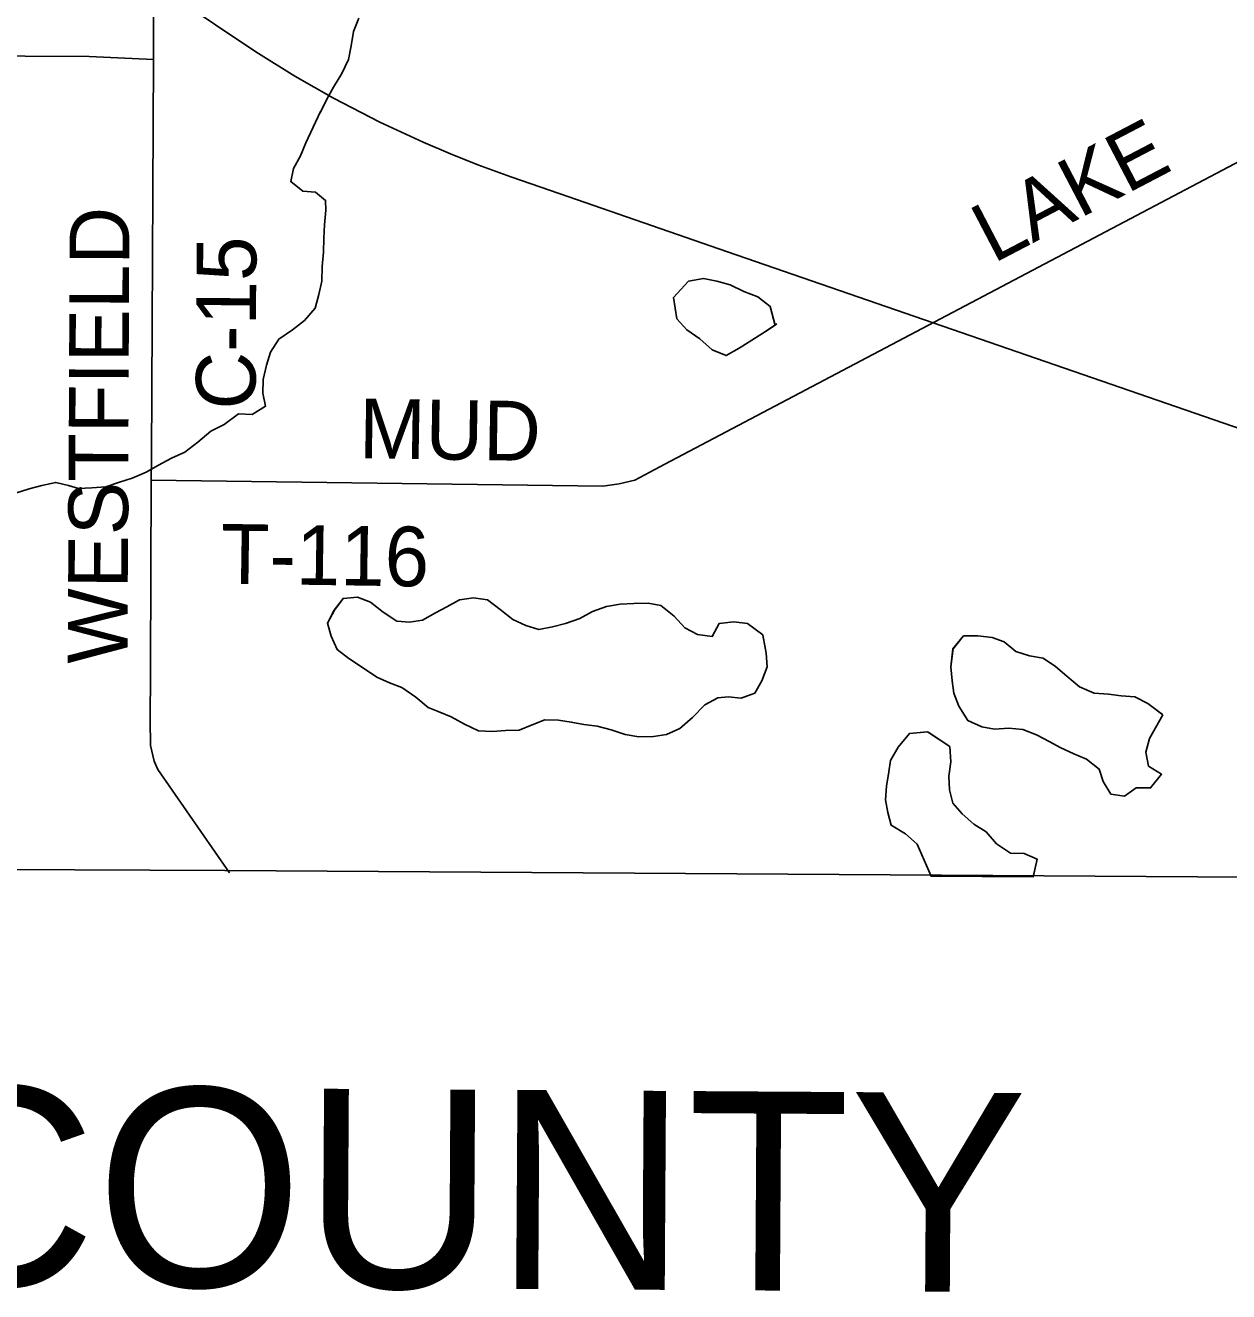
# Model space of a CAD drawing. Extents: x 1985906 to 2277390, y 930619 to 1324581.
# Drawn here: x 2122149 to 2128199, y 1087381 to 1093746 of the extents above; entities that cross this region are included whole.
import ezdxf

# ---------------------------------------------------------------- set-up
doc = ezdxf.new("R2010")
doc.units = 0
for name, color, linetype in [('GM_X_Adjacent_County', 7, 'Continuous'), ('GM_X_Adjacent_County_Text', 7, 'Continuous'), ('GM_X_County', 7, 'Continuous'), ('GM_X_County_Road', 7, 'Continuous'), ('GM_X_County_Road_Text', 7, 'Continuous'), ('GM_X_Minor_Lake', 7, 'Continuous'), ('GM_X_Minor_River', 7, 'Continuous'), ('GM_X_Rail_Line', 7, 'Continuous'), ('GM_X_Township', 7, 'Continuous'), ('GM_X_Township_Road', 7, 'Continuous'), ('GM_X_Township_Road_Text', 7, 'Continuous')]:
    doc.layers.add(name, color=color, linetype=linetype)

msp = doc.modelspace()

# ---------------------------------------------------------------- linework, layer by layer
at = {"layer": 'GM_X_Adjacent_County'}
msp.add_lwpolyline([(2107997.4, 1089590.9), (2112770.4, 1089563.2), (2114136.9, 1089555.3), (2118148.3, 1089525.8), (2120135.8, 1089511.2), (2123152.1, 1089498.8), (2136278, 1089412.3), (2139591.4, 1089396.7), (2141098.4, 1089364.6), (2143683.2, 1089344.1), (2145540.2, 1089350.8), (2150082.5, 1089293.4), (2152684.2, 1089315.7), (2155648.8, 1089279)], dxfattribs=at)
at = {"layer": 'GM_X_County'}
msp.add_lwpolyline([(2107997.4, 1089590.9), (2112770.4, 1089563.2), (2114136.9, 1089555.3), (2118148.3, 1089525.8), (2120135.8, 1089511.2), (2123152.1, 1089498.8), (2136278, 1089412.3), (2139591.4, 1089396.7), (2141098.4, 1089364.6), (2143683.2, 1089344.1), (2145540.2, 1089350.8), (2150082.5, 1089293.4), (2152684.2, 1089315.7), (2155648.8, 1089279)], dxfattribs=at)
at = {"layer": 'GM_X_County_Road'}
for points in [[(2122778.4, 1090492.3), (2122778.5, 1090520.7), (2122782.4, 1091459.7), (2122782.9, 1091580), (2122793.3, 1093574.5), (2122798.5, 1095117), (2122833.3, 1097027)], [(2123175.4, 1089485.6), (2122815.1, 1090006.3), (2122796.8, 1090048.2), (2122778.3, 1090126.3), (2122777.4, 1090254.6), (2122778.4, 1090492.3)]]:
    msp.add_lwpolyline(points, dxfattribs=at)
at = {"layer": 'GM_X_Minor_Lake'}
for points in [[(2125919.3, 1092239.4), (2125894.2, 1092333.6), (2125831.5, 1092380.9), (2125761.1, 1092408.1), (2125692.6, 1092441.3), (2125626.3, 1092460.5), (2125558, 1092473.7), (2125484.1, 1092460.7), (2125407.5, 1092378.3)], [(2125919.9, 1092237), (2125894.2, 1092333.6), (2125831.5, 1092380.9), (2125761.1, 1092408.1), (2125692.6, 1092441.3), (2125626.3, 1092460.5), (2125558, 1092473.7), (2125484.1, 1092460.7), (2125407.5, 1092378.3)], [(2125407.5, 1092378.3), (2125424.5, 1092271.3), (2125475.2, 1092215.8), (2125539.9, 1092170.5), (2125602.6, 1092115.2), (2125673.1, 1092086), (2125738.7, 1092122.9), (2125802.2, 1092163.9), (2125869.7, 1092206.9), (2125919.3, 1092239.4)], [(2125407.5, 1092378.3), (2125424.5, 1092271.3), (2125475.2, 1092215.8), (2125539.9, 1092170.5), (2125602.6, 1092115.2), (2125673.1, 1092086), (2125738.7, 1092122.9), (2125802.2, 1092163.9), (2125869.7, 1092206.9), (2125928, 1092245.1)], [(2125857, 1090682.7), (2125780.2, 1090739.3), (2125712, 1090748.4), (2125638.1, 1090739.5), (2125602.8, 1090674.8), (2125528.6, 1090683.9), (2125464.2, 1090717.2), (2125411.3, 1090776.6), (2125344.6, 1090829.9), (2125280.4, 1090841.1), (2125208.3, 1090840.2), (2125140.3, 1090837.3), (2125070.4, 1090824.4), (2125000.6, 1090799.4), (2124937, 1090764.5), (2124865.2, 1090739.5), (2124799.4, 1090722.6), (2124731.5, 1090709.7), (2124665.2, 1090728.9), (2124600.7, 1090760.1), (2124536, 1090809.4), (2124473.3, 1090858.8), (2124403.1, 1090867.9), (2124331.2, 1090858.9), (2124267.5, 1090824), (2124211.9, 1090793.2), (2124146.3, 1090756.3), (2124080.3, 1090745.4), (2124016.2, 1090750.6), (2123947.6, 1090795.8), (2123884.8, 1090847.2), (2123818.5, 1090872.4), (2123746.5, 1090865.4), (2123696.6, 1090799)], [(2125856.6, 1090683), (2125780.2, 1090739.3), (2125712, 1090748.4), (2125638.1, 1090739.5), (2125602.8, 1090674.8), (2125528.6, 1090683.9), (2125464.2, 1090717.2), (2125411.3, 1090776.6), (2125344.6, 1090829.9), (2125280.4, 1090841.1), (2125208.3, 1090840.2), (2125140.3, 1090837.3), (2125070.4, 1090824.4), (2125000.6, 1090799.4), (2124937, 1090764.5), (2124865.2, 1090739.5), (2124799.4, 1090722.6), (2124731.5, 1090709.7), (2124665.2, 1090728.9), (2124600.7, 1090760.1), (2124536, 1090809.4), (2124473.3, 1090858.8), (2124403.1, 1090867.9), (2124331.2, 1090858.9), (2124267.5, 1090824), (2124211.9, 1090793.2), (2124146.3, 1090756.3), (2124080.3, 1090745.4), (2124016.2, 1090750.6), (2123947.6, 1090795.8), (2123884.8, 1090847.2), (2123818.5, 1090872.4), (2123746.5, 1090865.4), (2123702.8, 1090807.3)], [(2123702.8, 1090807.3), (2123667.9, 1090742), (2123686.8, 1090676.1), (2123717.7, 1090608.3), (2123776.3, 1090562.9), (2123845, 1090517.6), (2123915.6, 1090470.4), (2123980.1, 1090441.1), (2124042.4, 1090417.9), (2124113.1, 1090368.7), (2124173.8, 1090317.3), (2124224.1, 1090297.9), (2124290.6, 1090270.6), (2124357.1, 1090233.4), (2124427.6, 1090200.2), (2124497.7, 1090197.1), (2124563.7, 1090202), (2124631.8, 1090202.8), (2124697.5, 1090229.8), (2124761.3, 1090254.7), (2124829.4, 1090253.6), (2124893.5, 1090244.3), (2124957.8, 1090231.1), (2125023.9, 1090224), (2125094.3, 1090204.8), (2125164.6, 1090181.7), (2125232.8, 1090170.5), (2125306.9, 1090171.5), (2125372.8, 1090182.3), (2125440.5, 1090211.3), (2125503.9, 1090266.3), (2125565.1, 1090331.3), (2125630.8, 1090366.2), (2125682.8, 1090370.9), (2125748.9, 1090363.8), (2125816.7, 1090388.7), (2125851.9, 1090451.3), (2125879.1, 1090521.9), (2125874.2, 1090590.1), (2125856.6, 1090683)], [(2123699.2, 1090800.6), (2123667.9, 1090742), (2123686.8, 1090676.1), (2123717.7, 1090608.3), (2123776.3, 1090562.9), (2123845, 1090517.6), (2123915.6, 1090470.4), (2123980.1, 1090441.1), (2124042.4, 1090417.9), (2124113.1, 1090368.7), (2124173.8, 1090317.3), (2124224.1, 1090297.9), (2124290.6, 1090270.6), (2124357.1, 1090233.4), (2124427.6, 1090200.2), (2124497.7, 1090197.1), (2124563.7, 1090202), (2124631.8, 1090202.8), (2124697.5, 1090229.8), (2124761.3, 1090254.7), (2124829.4, 1090253.6), (2124893.5, 1090244.3), (2124957.8, 1090231.1), (2125023.9, 1090224), (2125094.3, 1090204.8), (2125164.6, 1090181.7), (2125232.8, 1090170.5), (2125306.9, 1090171.5), (2125372.8, 1090182.3), (2125440.5, 1090211.3), (2125503.9, 1090266.3), (2125565.1, 1090331.3), (2125630.8, 1090366.2), (2125682.8, 1090370.9), (2125748.9, 1090363.8), (2125816.7, 1090388.7), (2125851.9, 1090451.3), (2125879.1, 1090521.9), (2125874.2, 1090590.1), (2125857, 1090680.7)], [(2127868, 1090280.9), (2127793.3, 1090338), (2127726.8, 1090371.2), (2127658.7, 1090376.4), (2127594.6, 1090383.6), (2127522.4, 1090388.7), (2127449.9, 1090421.8), (2127385.2, 1090475.2), (2127328.5, 1090522.6), (2127265.9, 1090565.9), (2127197.7, 1090577.1), (2127129.4, 1090598.2), (2127070.7, 1090647.6), (2127010.4, 1090668.9), (2126938.2, 1090678), (2126866.1, 1090677.1), (2126813.1, 1090612.1)], [(2127866.2, 1090282.3), (2127793.3, 1090338), (2127726.8, 1090371.2), (2127658.7, 1090376.4), (2127594.6, 1090383.6), (2127522.4, 1090388.7), (2127449.9, 1090421.8), (2127385.2, 1090475.2), (2127328.5, 1090522.6), (2127265.9, 1090565.9), (2127197.7, 1090577.1), (2127129.4, 1090598.2), (2127070.7, 1090647.6), (2127010.4, 1090668.9), (2126938.2, 1090678), (2126866.1, 1090677.1), (2126813.2, 1090612.2)], [(2126813.2, 1090613), (2126802, 1090521.8), (2126808.9, 1090451.7), (2126817.7, 1090389.6), (2126842.6, 1090323.7), (2126887.5, 1090252.1), (2126958, 1090220.9), (2127022.2, 1090207.7), (2127094.2, 1090212.6), (2127164.4, 1090207.5), (2127232.8, 1090180.3), (2127299.3, 1090145.1), (2127351.7, 1090115.6), (2127420.2, 1090084.4), (2127484.6, 1090057.2), (2127547.3, 1090007.8), (2127568.1, 1089945.9), (2127606.9, 1089882.2), (2127675.1, 1089871.1), (2127734.6, 1089914), (2127806.7, 1089912.9), (2127861.9, 1089981.8), (2127795.3, 1090023.1), (2127782.4, 1090093.1), (2127801.6, 1090161.6), (2127868.2, 1090281.2)], [(2126813.1, 1090612.1), (2126802, 1090521.8), (2126808.9, 1090451.7), (2126817.7, 1090389.6), (2126842.6, 1090323.7), (2126887.5, 1090252.1), (2126958, 1090220.9), (2127022.2, 1090207.7), (2127094.2, 1090212.6), (2127164.4, 1090207.5), (2127232.8, 1090180.3), (2127299.3, 1090145.1), (2127351.7, 1090115.6), (2127420.2, 1090084.4), (2127484.6, 1090057.2), (2127547.3, 1090007.8), (2127568.1, 1089945.9), (2127606.9, 1089882.2), (2127675.1, 1089871.1), (2127734.6, 1089914), (2127806.7, 1089912.9), (2127861.9, 1089981.8), (2127795.3, 1090023.1), (2127782.4, 1090093.1), (2127801.6, 1090161.6), (2127868, 1090280.9)], [(2126686, 1090195.4), (2126594, 1090186.1), (2126536.9, 1090117.2), (2126499.7, 1090050.5), (2126490.4, 1089994.2), (2126479.3, 1089921.8), (2126474.1, 1089853.6), (2126484.9, 1089789.5), (2126501.8, 1089725.5), (2126574.4, 1089682.3), (2126633.1, 1089630.9), (2126703, 1089468.9), (2127215.5, 1089465.5)], [(2126685.1, 1090195.3), (2126594, 1090186.1), (2126536.9, 1090117.2), (2126499.7, 1090050.5), (2126490.4, 1089994.2), (2126479.3, 1089921.8), (2126474.1, 1089853.6), (2126484.9, 1089789.5), (2126501.8, 1089725.5), (2126574.4, 1089682.3), (2126633.1, 1089630.9), (2126703, 1089468.9), (2127216.7, 1089465.5)], [(2127216.7, 1089465.5), (2127236.7, 1089554.5), (2127170.2, 1089583.7), (2127102.2, 1089584.8), (2127031.5, 1089632.1), (2126980.7, 1089691.6), (2126918.1, 1089730.9), (2126859.4, 1089782.3), (2126812.7, 1089835.9), (2126795.8, 1089903.8), (2126793, 1089972), (2126802, 1090044.3), (2126797.1, 1090120.5), (2126685.1, 1090195.3)], [(2127216.3, 1089463.8), (2127236.7, 1089554.5), (2127170.2, 1089583.7), (2127102.2, 1089584.8), (2127031.5, 1089632.1), (2126980.7, 1089691.6), (2126918.1, 1089730.9), (2126859.4, 1089782.3), (2126812.7, 1089835.9), (2126795.8, 1089903.8), (2126793, 1089972), (2126802, 1090044.3), (2126797.1, 1090120.5), (2126688, 1090193.4)]]:
    msp.add_lwpolyline(points, dxfattribs=at)
at = {"layer": 'GM_X_Minor_River'}
for points in [[(2123630.6, 1093306.8), (2123663.9, 1093372.4), (2123699.1, 1093436), (2123740.5, 1093503.4), (2123773.9, 1093575.1), (2123787.1, 1093643), (2123798.4, 1093715.1), (2123825.7, 1093782.8)], [(2123633.8, 1093313.6), (2123559.3, 1093155.9), (2123532.1, 1093089.4), (2123496.8, 1093026.7), (2123483.7, 1092960.4), (2123544.3, 1092913), (2123608.5, 1092907.8), (2123659, 1092866.3), (2123659.7, 1092816.2), (2123652.6, 1092743.9), (2123649.4, 1092675.6), (2123648.3, 1092605.4), (2123641.2, 1092533.1), (2123640.2, 1092460.9), (2123625, 1092392.5), (2123605.8, 1092324), (2123552.6, 1092263.1), (2123493.1, 1092216.2), (2123423.6, 1092169.2), (2123382.4, 1092102.5), (2123361.2, 1092038), (2123344.1, 1091965.6), (2123343, 1091897.3), (2123355.8, 1091831.3), (2123290.3, 1091790.3), (2123220.2, 1091793.4), (2123148.8, 1091740.3), (2123081.1, 1091705.4), (2123015.8, 1091650.3), (2122950.3, 1091601.4), (2122884.6, 1091570.4), (2122819, 1091535.5), (2122757.4, 1091500.6), (2122685.7, 1091469.5), (2122621.9, 1091450.7), (2122554.1, 1091425.7), (2122484.1, 1091420.8), (2122416.1, 1091417.9), (2122365.8, 1091433.3), (2122301.6, 1091448.5), (2122231.7, 1091433.6), (2122167.8, 1091416.7), (2122100, 1091393.8)]]:
    msp.add_lwpolyline(points, dxfattribs=at)
at = {"layer": 'GM_X_Rail_Line'}
msp.add_lwpolyline([(2122897.1, 1093890.1), (2123308.5, 1093612.5), (2123504.8, 1093490.4), (2123698.8, 1093379.9), (2123932, 1093259), (2124148.8, 1093158.5), (2124286.1, 1093100.1), (2124424, 1093045.7), (2124589.3, 1092984.9), (2124740.7, 1092932.4), (2124920.1, 1092870.4), (2125679.1, 1092608.1), (2128640.4, 1091586.1), (2129589.9, 1091258.3), (2131092.8, 1090739.4), (2132467.1, 1090261.4), (2132675.7, 1090186.7), (2132798.9, 1090138.2), (2132987, 1090054.5), (2133189.1, 1089948.9), (2133310, 1089878.6), (2133560, 1089718), (2133738.8, 1089578.8), (2133900, 1089440.7)], dxfattribs=at)
at = {"layer": 'GM_X_Township'}
msp.add_lwpolyline([(2139632.3, 1095256.8), (2139591.4, 1089396.7), (2136278, 1089412.3), (2123152.1, 1089498.8), (2120135.8, 1089511.2), (2118148.3, 1089525.8), (2114136.9, 1089555.3), (2112770.4, 1089563.2), (2112784.8, 1091713), (2112790.8, 1092621.1), (2112807.7, 1095161.9)], dxfattribs=at)
at = {"layer": 'GM_X_Township_Road'}
for points in [[(2122782.4, 1091459.7), (2125053.3, 1091429.4), (2125135.2, 1091442), (2125213.1, 1091460.6), (2125364.7, 1091539.9), (2128845.3, 1093375.6), (2130552.3, 1094281.8), (2130673.7, 1094331.3), (2131067.8, 1094444.8)], [(2118106.4, 1092482), (2118162.6, 1092464.3), (2118240.6, 1092456.8), (2119837.6, 1092441.8), (2119905.5, 1092454.3), (2119953.4, 1092478.7), (2121222.7, 1093315.6), (2121511.3, 1093530.5), (2121582.8, 1093576.7), (2121641.7, 1093591), (2121825.3, 1093593.1), (2122469.4, 1093589.6), (2122793.3, 1093574.5)]]:
    msp.add_lwpolyline(points, dxfattribs=at)

# ---------------------------------------------------------------- texts
at = {"layer": 'GM_X_Adjacent_County_Text'}
msp.add_text('WAYNE COUNTY', height=1000, rotation=359.63653, dxfattribs=at).set_placement((2116260.7, 1087447.9))
at = {"layer": 'GM_X_County_Road_Text'}
for s, rotation, p in [('WESTFIELD', 89.75281, (2122662.5, 1090536.7)), ('C-15', 89.6571, (2123306.1, 1091814.3))]:
    msp.add_text(s, height=300, rotation=rotation, dxfattribs=at).set_placement(p)
at = {"layer": 'GM_X_Township_Road_Text'}
for s, rotation, p in [('LAKE', 27.6028, (2127015.8, 1092546.9)), ('MUD', 359.11341, (2123825.1, 1091570.3)), ('T-116', 359.15688, (2123129.3, 1090940.4))]:
    msp.add_text(s, height=300, rotation=rotation, dxfattribs=at).set_placement(p)

doc.saveas('drawing.dxf')
